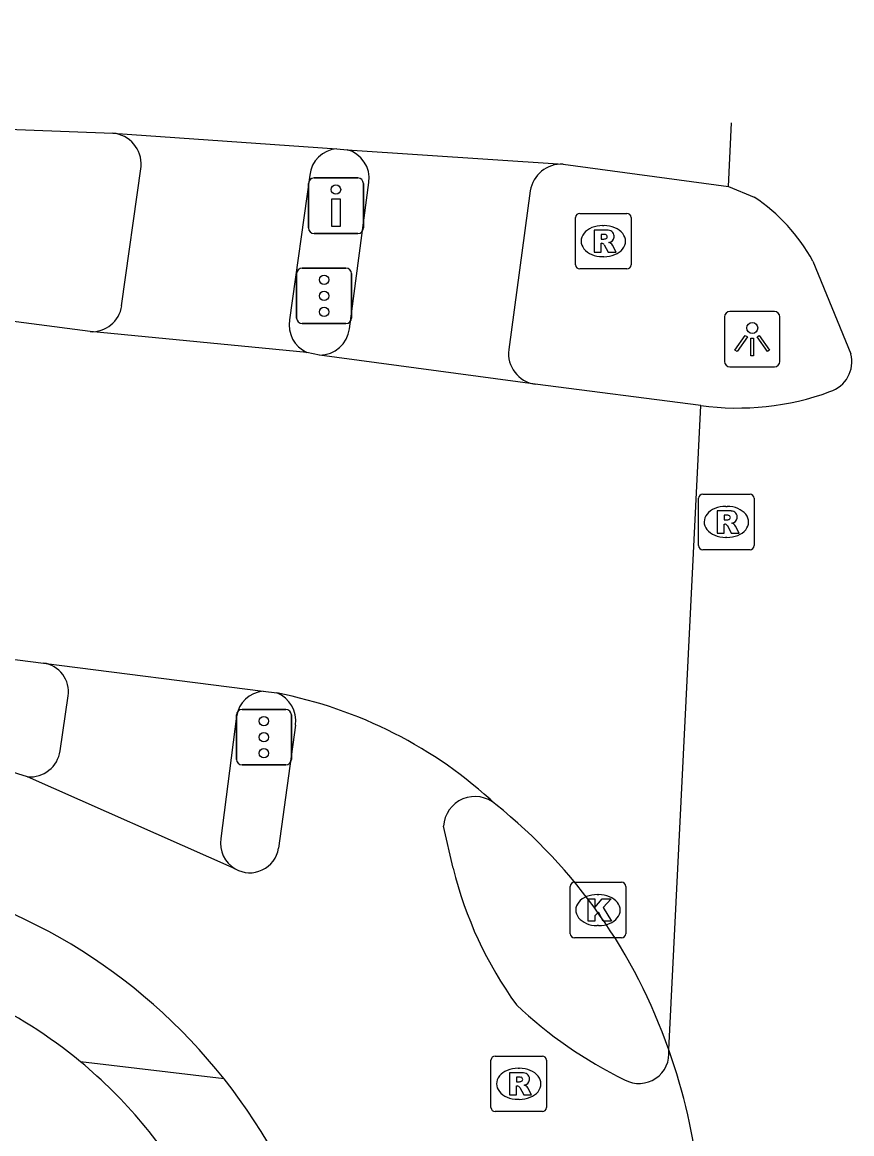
# Model space of a CAD drawing. Extents: x 159961 to 160856, y 382704 to 383353.
# Drawn here: x 160671.59 to 160686.55, y 383273.4 to 383293.44 of the extents above; entities that cross this region are included whole.
import ezdxf

# ---------------------------------------------------------------- set-up
doc = ezdxf.new("R2010")
doc.units = 0
for name, color, linetype in [('IMGEO_Drukknoppaal', 7, 'Continuous'), ('IMGEO_Fietspad_gesloten', 7, 'Continuous'), ('IMGEO_Fietspad_open', 7, 'Continuous'), ('IMGEO_Kolk', 7, 'Continuous'), ('IMGEO_Lichtpunt', 7, 'Continuous'), ('IMGEO_Rijbaan_lokaal_gesloten', 7, 'Continuous'), ('IMGEO_Rioolput', 7, 'Continuous'), ('IMGEO_Verkeersregelinstallatiepaal', 7, 'Continuous'), ('IMGEO_Voetpad_open', 7, 'Continuous')]:
    doc.layers.add(name, color=color, linetype=linetype)

msp = doc.modelspace()

# ---------------------------------------------------------------- linework, layer by layer
at = {"layer": 'IMGEO_Drukknoppaal'}
for p, q in [((160676.856, 383290.63), (160677.646, 383290.63)), ((160677.646, 383290.63), (160676.856, 383290.63)), ((160676.756, 383289.73), (160676.756, 383290.53)), ((160676.756, 383290.53), (160676.756, 383289.73)), ((160677.746, 383290.53), (160677.746, 383289.73)), ((160677.746, 383289.73), (160677.746, 383290.53)), ((160677.646, 383289.63), (160676.856, 383289.63)), ((160676.856, 383289.63), (160677.646, 383289.63))]:
    msp.add_line(p, q, dxfattribs=at)
msp.add_lwpolyline([(160677.326, 383290.255), (160677.326, 383289.755), (160677.176, 383289.755), (160677.176, 383290.255), (160677.326, 383290.255)], dxfattribs=at)
msp.add_circle((160677.251, 383290.42), 0.085, dxfattribs=at)
for centre, start, end in [((160676.856, 383290.53), 90, 180), ((160676.856, 383290.53), 90, 180), ((160677.646, 383290.53), 0, 90), ((160677.646, 383290.53), 360, 90), ((160676.856, 383289.73), 180, 270), ((160676.856, 383289.73), 180, 270), ((160677.646, 383289.73), 270, 0), ((160677.646, 383289.73), 270, 0)]:
    msp.add_arc(centre, 0.1, start, end, dxfattribs=at)
at = {"layer": 'IMGEO_Fietspad_gesloten'}
for points in [[(160677.497, 383287.91), (160677.844, 383290.549)], [(160680.752, 383290.399), (160680.368, 383287.537)]]:
    msp.add_lwpolyline(points, dxfattribs=at)
for centre, radius, start, end in [((160677.311, 383290.621), 0.538, 352.3055, 74.4899), ((160681.327, 383290.297), 0.584, 88.1891, 169.9039), ((160676.953, 383287.985), 0.549, 270.2723, 352.1744), ((160680.918, 383287.463), 0.555, 172.3818, 262.0319)]:
    msp.add_arc(centre, radius, start, end, dxfattribs=at)
at = {"layer": 'IMGEO_Fietspad_open'}
for points in [[(160671.688, 383279.835), (160669.766, 383280.43), (160614.251, 383287.561)], [(160676.52, 383280.768), (160676.217, 383278.547)], [(160675.435, 383278.176), (160671.688, 383279.835)], [(160679.365, 383278.187), (160679.191, 383278.944)]]:
    msp.add_lwpolyline(points, dxfattribs=at)
for centre, radius, start, end in [((160675.99, 383280.847), 0.536, 351.4944, 68.9077), ((160679.759, 383278.911), 0.569, 48.4164, 176.6424), ((160675.697, 383278.633), 0.527, 240.1618, 350.5998), ((160667.207, 383268.045), 10.232, 38.3264, 79.7108), ((160686.23, 383279.872), 7.069, 193.7939, 215.9157), ((160685.974, 383281.535), 7.979, 226.7243, 243.8334), ((160682.715, 383274.848), 0.54, 241.3638, 7.0085), ((160667.205, 383268.048), 10.232, 356.9258, 38.3051)]:
    msp.add_arc(centre, radius, start, end, dxfattribs=at)
at = {"layer": 'IMGEO_Kolk'}
for p, q in [((160681.475, 383277.008), (160681.475, 383277.86)), ((160681.55, 383277.934), (160682.402, 383277.934)), ((160682.476, 383277.86), (160682.476, 383277.008)), ((160681.963, 383277.714), (160681.988, 383277.714)), ((160681.986, 383277.154), (160681.961, 383277.154)), ((160682.402, 383276.934), (160681.55, 383276.934))]:
    msp.add_line(p, q, dxfattribs=at)
for points in [[(160681.475, 383277.008), (160681.475, 383277.86)], [(160681.55, 383277.934), (160682.402, 383277.934)], [(160682.476, 383277.86), (160682.476, 383277.008)], [(160681.796, 383277.634), (160681.919, 383277.634), (160681.919, 383277.483), (160682.049, 383277.634), (160682.213, 383277.634), (160682.067, 383277.483), (160682.22, 383277.234), (160682.068, 383277.234), (160681.983, 383277.398), (160681.919, 383277.331), (160681.919, 383277.234), (160681.796, 383277.234), (160681.796, 383277.634)], [(160682.402, 383276.934), (160681.55, 383276.934)]]:
    msp.add_lwpolyline(points, dxfattribs=at)
for centre, start, end in [((160681.552, 383277.858), 91.552, 178.448), ((160681.552, 383277.858), 91.552, 178.448), ((160682.4, 383277.858), 1.552, 88.448), ((160682.4, 383277.858), 1.552, 88.448), ((160681.552, 383277.01), 181.552, 268.448), ((160681.552, 383277.01), 181.552, 268.448), ((160682.4, 383277.01), 271.552, 358.448), ((160682.4, 383277.01), 271.552, 358.448)]:
    msp.add_arc(centre, 0.0765, start, end, dxfattribs=at)
for centre, major_axis, ratio, start_param, end_param in [((160681.962, 383277.434), (-0.387, 0.002), 0.722429, 4.712389, 7.853982), ((160681.987, 383277.434), (-0.39, 0.002), 0.717154, 1.570796, 4.712389)]:
    msp.add_ellipse(centre, major_axis=major_axis, ratio=ratio, start_param=start_param, end_param=end_param, dxfattribs=at)
at = {"layer": 'IMGEO_Lichtpunt'}
for p, q in [((160685.16, 383288.223), (160684.352, 383288.223)), ((160685.16, 383288.223), (160684.352, 383288.223)), ((160684.258, 383288.128), (160684.258, 383287.321)), ((160684.258, 383288.128), (160684.258, 383287.321)), ((160685.254, 383287.321), (160685.254, 383288.128)), ((160685.254, 383287.321), (160685.254, 383288.128)), ((160684.352, 383287.227), (160685.16, 383287.227)), ((160684.352, 383287.227), (160685.16, 383287.227))]:
    msp.add_line(p, q, dxfattribs=at)
for points in [[(160684.632, 383287.792), (160684.671, 383287.764), (160684.483, 383287.502), (160684.445, 383287.529), (160684.632, 383287.792)], [(160684.734, 383287.744), (160684.781, 383287.744), (160684.781, 383287.422), (160684.734, 383287.422), (160684.734, 383287.744)], [(160684.844, 383287.764), (160684.882, 383287.791), (160685.069, 383287.529), (160685.03, 383287.501), (160684.844, 383287.764)]]:
    msp.add_lwpolyline(points, dxfattribs=at)
msp.add_circle((160684.757, 383287.926), 0.0994, dxfattribs=at)
for centre, start, end in [((160684.352, 383288.128), 90, 180), ((160684.352, 383288.128), 90, 180), ((160685.16, 383288.128), 0, 90), ((160685.16, 383288.128), 0, 90), ((160684.352, 383287.321), 180, 270), ((160684.352, 383287.321), 180, 270), ((160685.16, 383287.321), 270, 0), ((160685.16, 383287.321), 270, 360)]:
    msp.add_arc(centre, 0.0946, start, end, dxfattribs=at)
at = {"layer": 'IMGEO_Rijbaan_lokaal_gesloten'}
for points in [[(160672.817, 383287.86), (160632.018, 383293.193), (160630.433, 383293.3), (160619.409, 383293.284), (160615.485, 383293.437)], [(160684.327, 383290.474), (160684.384, 383291.625)], [(160657.861, 383290.776), (160667.837, 383291.559), (160669.439, 383291.581), (160673.23, 383291.438)], [(160673.23, 383291.438), (160677.269, 383291.157)], [(160677.269, 383291.157), (160677.455, 383291.139)], [(160677.455, 383291.139), (160681.345, 383290.88)], [(160681.345, 383290.88), (160684.327, 383290.474)], [(160684.327, 383290.474), (160684.792, 383290.284)], [(160614.488, 383289.244), (160671.978, 383281.886)], [(160685.847, 383289.133), (160686.533, 383287.46)], [(160676.726, 383287.485), (160672.817, 383287.86)], [(160676.956, 383287.436), (160676.726, 383287.485)], [(160680.841, 383286.914), (160676.956, 383287.436)], [(160683.828, 383286.528), (160680.841, 383286.914)], [(160683.251, 383274.914), (160683.828, 383286.528)], [(160671.978, 383281.886), (160675.938, 383281.381)], [(160675.938, 383281.381), (160676.183, 383281.347)]]:
    msp.add_lwpolyline(points, dxfattribs=at)
for centre, radius, start, end in [((160683.004, 383287.586), 3.237, 28.5518, 56.4646), ((160685.99, 383287.315), 0.562, 287.4293, 14.891), ((160684.484, 383291.379), 4.896, 262.3006, 289.9963), ((160674.651, 383273.445), 8.049, 47.0446, 79.028), ((160674.009, 383271.712), 9.781, 19.1096, 51.2146), ((160673.55, 383271.438), 10.305, 352.6443, 19.7108)]:
    msp.add_arc(centre, radius, start, end, dxfattribs=at)
at = {"layer": 'IMGEO_Rioolput'}
for p, q in [((160681.571, 383289.065), (160681.571, 383289.917)), ((160681.646, 383289.991), (160682.498, 383289.991)), ((160682.572, 383289.917), (160682.572, 383289.065)), ((160682.059, 383289.771), (160682.084, 383289.771)), ((160682.082, 383289.211), (160682.057, 383289.211)), ((160682.498, 383288.991), (160681.646, 383288.991)), ((160683.79, 383284.004), (160683.79, 383284.856)), ((160683.865, 383284.93), (160684.717, 383284.93)), ((160684.791, 383284.856), (160684.791, 383284.004)), ((160684.278, 383284.71), (160684.303, 383284.71)), ((160684.301, 383284.15), (160684.276, 383284.15)), ((160684.717, 383283.93), (160683.865, 383283.93)), ((160680.121, 383274.802), (160680.973, 383274.802)), ((160680.046, 383273.876), (160680.046, 383274.728)), ((160681.047, 383274.728), (160681.047, 383273.876)), ((160680.534, 383274.582), (160680.559, 383274.582)), ((160680.557, 383274.022), (160680.532, 383274.022)), ((160680.973, 383273.802), (160680.121, 383273.802))]:
    msp.add_line(p, q, dxfattribs=at)
for points in [[(160681.571, 383289.065), (160681.571, 383289.917)], [(160681.646, 383289.991), (160682.498, 383289.991)], [(160682.572, 383289.917), (160682.572, 383289.065)], [(160682.16, 383289.689), (160681.908, 383289.691), (160681.908, 383289.291)], [(160682.086, 383289.61), (160682.032, 383289.61), (160682.032, 383289.529)], [(160681.908, 383289.291), (160682.032, 383289.291), (160682.032, 383289.453), (160682.043, 383289.453)], [(160682.032, 383289.529), (160682.084, 383289.529)], [(160682.09, 383289.424), (160682.161, 383289.291), (160682.301, 383289.291), (160682.236, 383289.417)], [(160682.498, 383288.991), (160681.646, 383288.991)], [(160683.79, 383284.004), (160683.79, 383284.856)], [(160683.865, 383284.93), (160684.717, 383284.93)], [(160684.791, 383284.856), (160684.791, 383284.004)], [(160684.379, 383284.628), (160684.127, 383284.63), (160684.127, 383284.23)], [(160684.305, 383284.549), (160684.251, 383284.549), (160684.251, 383284.468)], [(160684.251, 383284.468), (160684.303, 383284.468)], [(160684.127, 383284.23), (160684.251, 383284.23), (160684.251, 383284.392), (160684.262, 383284.392)], [(160684.309, 383284.363), (160684.38, 383284.23), (160684.52, 383284.23), (160684.455, 383284.356)], [(160684.717, 383283.93), (160683.865, 383283.93)], [(160680.121, 383274.802), (160680.973, 383274.802)], [(160680.046, 383273.876), (160680.046, 383274.728)], [(160681.047, 383274.728), (160681.047, 383273.876)], [(160680.635, 383274.5), (160680.383, 383274.502), (160680.383, 383274.102)], [(160680.561, 383274.421), (160680.507, 383274.421), (160680.507, 383274.34)], [(160680.383, 383274.102), (160680.507, 383274.102), (160680.507, 383274.264), (160680.518, 383274.264)], [(160680.507, 383274.34), (160680.559, 383274.34)], [(160680.565, 383274.235), (160680.636, 383274.102), (160680.776, 383274.102), (160680.711, 383274.228)], [(160680.973, 383273.802), (160680.121, 383273.802)]]:
    msp.add_lwpolyline(points, dxfattribs=at)
for centre, radius, start, end in [((160681.648, 383289.915), 0.0765, 91.552, 178.448), ((160681.648, 383289.915), 0.0765, 91.552, 178.448), ((160682.496, 383289.915), 0.0765, 1.552, 88.448), ((160682.496, 383289.915), 0.0765, 1.552, 88.448), ((160682.092, 383289.514), 0.0964, 77.0061, 93.1865), ((160682.159, 383289.579), 0.109, 350.3612, 89.416), ((160682.042, 383289.4), 0.0533, 26.0293, 88.6989), ((160682.068, 383289.718), 0.19, 274.7715, 282.9687), ((160682.106, 383289.571), 0.0378, 276.6634, 79.6772), ((160682.157, 383289.579), 0.112, 277.5842, 350.9817), ((160682.141, 383289.364), 0.108, 29.5134, 73.7905), ((160681.648, 383289.067), 0.0765, 181.552, 268.448), ((160681.648, 383289.067), 0.0765, 181.552, 268.448), ((160682.496, 383289.067), 0.0765, 271.552, 358.448), ((160682.496, 383289.067), 0.0765, 271.552, 358.448), ((160683.867, 383284.854), 0.0765, 91.552, 178.448), ((160683.867, 383284.854), 0.0765, 91.552, 178.448), ((160684.715, 383284.854), 0.0765, 1.552, 88.448), ((160684.715, 383284.854), 0.0765, 1.552, 88.448), ((160684.378, 383284.518), 0.109, 350.3612, 89.416), ((160684.287, 383284.657), 0.19, 274.7715, 282.9687), ((160684.311, 383284.453), 0.0964, 77.0061, 93.1865), ((160684.325, 383284.51), 0.0378, 276.6634, 79.6772), ((160684.376, 383284.518), 0.112, 277.5842, 350.9817), ((160684.36, 383284.303), 0.108, 29.5134, 73.7905), ((160684.261, 383284.339), 0.0533, 26.0293, 88.6989), ((160683.867, 383284.006), 0.0765, 181.552, 268.448), ((160683.867, 383284.006), 0.0765, 181.552, 268.448), ((160684.715, 383284.006), 0.0765, 271.552, 358.448), ((160684.715, 383284.006), 0.0765, 271.552, 358.448), ((160680.123, 383274.726), 0.0765, 91.552, 178.448), ((160680.123, 383274.726), 0.0765, 91.552, 178.448), ((160680.971, 383274.726), 0.0765, 1.552, 88.448), ((160680.971, 383274.726), 0.0765, 1.552, 88.448), ((160680.567, 383274.325), 0.0964, 77.0061, 93.1865), ((160680.581, 383274.382), 0.0378, 276.6634, 79.6772), ((160680.634, 383274.39), 0.109, 350.3612, 89.416), ((160680.517, 383274.211), 0.0533, 26.0293, 88.6989), ((160680.543, 383274.529), 0.19, 274.7715, 282.9687), ((160680.632, 383274.39), 0.112, 277.5842, 350.9817), ((160680.616, 383274.175), 0.108, 29.5134, 73.7905), ((160680.123, 383273.878), 0.0765, 181.552, 268.448), ((160680.123, 383273.878), 0.0765, 181.552, 268.448), ((160680.971, 383273.878), 0.0765, 271.552, 358.448), ((160680.971, 383273.878), 0.0765, 271.552, 358.448)]:
    msp.add_arc(centre, radius, start, end, dxfattribs=at)
for centre, major_axis, ratio, start_param, end_param in [((160682.058, 383289.491), (-0.387, 0.002), 0.722429, 4.712389, 7.853982), ((160682.083, 383289.491), (-0.39, 0.002), 0.717154, 1.570796, 4.712389), ((160684.277, 383284.43), (-0.387, 0.002), 0.722429, 4.712389, 7.853982), ((160684.302, 383284.43), (-0.39, 0.002), 0.717154, 1.570796, 4.712389), ((160680.533, 383274.302), (-0.387, 0.002), 0.722429, 4.712389, 7.853982), ((160680.558, 383274.302), (-0.39, 0.002), 0.717154, 1.570796, 4.712389)]:
    msp.add_ellipse(centre, major_axis=major_axis, ratio=ratio, start_param=start_param, end_param=end_param, dxfattribs=at)
at = {"layer": 'IMGEO_Verkeersregelinstallatiepaal'}
for p, q in [((160676.542, 383288.105), (160676.542, 383288.905)), ((160676.542, 383288.905), (160676.542, 383288.105)), ((160676.642, 383289.005), (160677.432, 383289.005)), ((160677.432, 383289.005), (160676.642, 383289.005)), ((160677.532, 383288.905), (160677.532, 383288.105)), ((160677.532, 383288.105), (160677.532, 383288.905)), ((160677.432, 383288.005), (160676.642, 383288.005)), ((160676.642, 383288.005), (160677.432, 383288.005)), ((160675.557, 383281.05), (160676.347, 383281.05)), ((160676.347, 383281.05), (160675.557, 383281.05)), ((160675.457, 383280.15), (160675.457, 383280.95)), ((160675.457, 383280.95), (160675.457, 383280.15)), ((160676.447, 383280.95), (160676.447, 383280.15)), ((160676.447, 383280.15), (160676.447, 383280.95)), ((160676.347, 383280.05), (160675.557, 383280.05)), ((160675.557, 383280.05), (160676.347, 383280.05))]:
    msp.add_line(p, q, dxfattribs=at)
for centre in [(160677.037, 383288.795), (160677.037, 383288.505), (160677.037, 383288.215), (160675.952, 383280.84), (160675.952, 383280.55), (160675.952, 383280.26)]:
    msp.add_circle(centre, 0.085, dxfattribs=at)
for centre, start, end in [((160676.642, 383288.905), 90, 180), ((160676.642, 383288.905), 90, 180), ((160677.432, 383288.905), 0, 90), ((160677.432, 383288.905), 360, 90), ((160676.642, 383288.105), 180, 270), ((160676.642, 383288.105), 180, 270), ((160677.432, 383288.105), 270, 0), ((160677.432, 383288.105), 270, 0), ((160675.557, 383280.95), 90, 180), ((160675.557, 383280.95), 90, 180), ((160676.347, 383280.95), 0, 90), ((160676.347, 383280.95), 360, 90), ((160675.557, 383280.15), 180, 270), ((160675.557, 383280.15), 180, 270), ((160676.347, 383280.15), 270, 0), ((160676.347, 383280.15), 270, 0)]:
    msp.add_arc(centre, 0.1, start, end, dxfattribs=at)
at = {"layer": 'IMGEO_Voetpad_open'}
for points in [[(160673.387, 383288.326), (160673.737, 383290.838)], [(160676.777, 383290.68), (160676.412, 383288.073)], [(160672.277, 383280.305), (160672.422, 383281.294)], [(160675.458, 383280.926), (160675.177, 383278.724)], [(160675.234, 383274.39), (160672.645, 383274.7)]]:
    msp.add_lwpolyline(points, dxfattribs=at)
for centre, radius, start, end in [((160673.178, 383290.88), 0.56, 355.6955, 84.7002), ((160677.311, 383290.621), 0.537, 94.4993, 173.727), ((160672.849, 383288.403), 0.544, 266.6651, 351.8699), ((160676.956, 383287.986), 0.551, 170.8632, 245.3425), ((160671.907, 383281.37), 0.521, 351.6213, 82.1185), ((160675.99, 383280.845), 0.538, 95.5709, 171.3659), ((160671.734, 383280.382), 0.549, 265.2317, 351.9455), ((160675.694, 383278.633), 0.525, 169.9741, 240.4483), ((160667.189, 383268.102), 8.562, 50.4128, 79.6368), ((160667.178, 383268.091), 8.577, 29.3982, 50.4053)]:
    msp.add_arc(centre, radius, start, end, dxfattribs=at)

doc.saveas('drawing.dxf')
